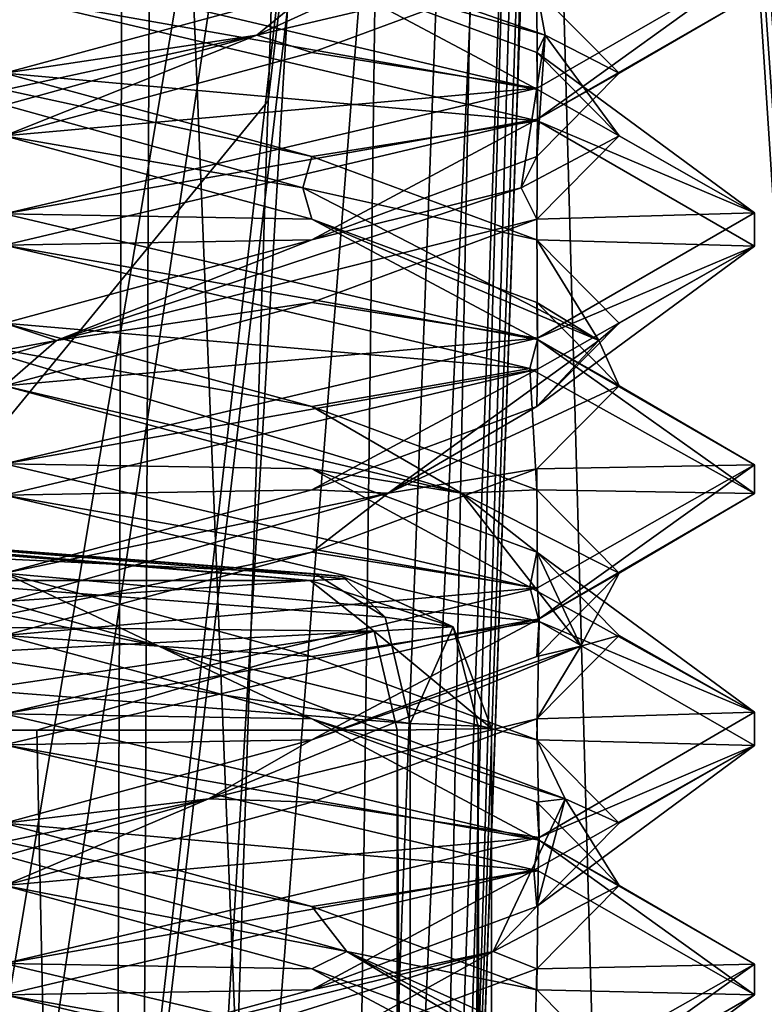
# Model space of a CAD drawing. Header units: millimetres. Extents: x -18.9 to 18.9, y -8.8 to 59.9.
# Tile 328 of 463: x 10 to 11.5, y 28.4 to 30.4. Entities that reach past the tile are written whole.
import ezdxf

# ---------------------------------------------------------------- set-up
doc = ezdxf.new("R2010")
doc.units = ezdxf.units.MM
doc.header["$LTSCALE"] = 65.185185
for name, color, linetype in [('1287', 7, 'CONTINUOUS'), ('1288', 7, 'CONTINUOUS'), ('1295', 7, 'CONTINUOUS'), ('1312', 7, 'CONTINUOUS'), ('1327', 7, 'CONTINUOUS'), ('1450', 7, 'CONTINUOUS'), ('1451', 7, 'CONTINUOUS'), ('1452', 7, 'CONTINUOUS'), ('1457', 7, 'CONTINUOUS'), ('1458', 7, 'CONTINUOUS'), ('1473', 7, 'CONTINUOUS'), ('1583', 7, 'CONTINUOUS'), ('1588', 7, 'CONTINUOUS'), ('19', 7, 'CONTINUOUS'), ('3336', 7, 'CONTINUOUS'), ('3337', 7, 'CONTINUOUS'), ('3338', 7, 'CONTINUOUS'), ('3339', 7, 'CONTINUOUS'), ('3340', 7, 'CONTINUOUS'), ('3341', 7, 'CONTINUOUS'), ('3342', 7, 'CONTINUOUS'), ('3343', 7, 'CONTINUOUS'), ('3344', 7, 'CONTINUOUS'), ('3357', 7, 'CONTINUOUS'), ('3358', 7, 'CONTINUOUS'), ('3359', 7, 'CONTINUOUS'), ('3449', 7, 'CONTINUOUS'), ('93', 7, 'CONTINUOUS')]:
    doc.layers.add(name, color=color, linetype=linetype)

msp = doc.modelspace()

# ---------------------------------------------------------------- linework, layer by layer
at = {"layer": '1287', "color": 7, "linetype": 'Continuous'}
for points in [[(10.0975, -3.5, 5.5098), (8.7092, 32.4, 5.7947), (8.432, -3.5, 5.9497), (10.0975, -3.5, 5.5098)], [(10.2565, 32.4, 5.5219), (8.7092, 32.4, 5.7947), (10.0975, -3.5, 5.5098), (10.2565, 32.4, 5.5219)], [(11.7132, -3.5, 6.1104), (10.2565, 32.4, 5.5219), (10.0975, -3.5, 5.5098), (11.7132, -3.5, 6.1104)], [(11.7132, -3.5, 6.1104), (11.7132, 32.4, 6.1104), (10.2565, 32.4, 5.5219), (11.7132, -3.5, 6.1104)]]:
    msp.add_3dface(points, dxfattribs=at)
at = {"layer": '1288', "color": 7, "linetype": 'Continuous'}
for points in [[(8.0516, -3.5, 10.4742), (8.0516, 29.1905, 10.4742), (10.7699, -3.5, 12.9218), (8.0516, -3.5, 10.4742)], [(8.0516, 29.1905, 10.4742), (9.2835, 29.0956, 11.5834), (10.7699, -3.5, 12.9218), (8.0516, 29.1905, 10.4742)], [(10.7699, 28.9806, 12.9218), (10.7699, -3.5, 12.9218), (9.2835, 29.0956, 11.5834), (10.7699, 28.9806, 12.9218)]]:
    msp.add_3dface(points, dxfattribs=at)
at = {"layer": '1295', "color": 7, "linetype": 'Continuous'}
for points in [[(9.3355, 27.7834, 14.6836), (10.7441, -3.5, 13.6867), (9.3538, 28.967, 14.672), (9.3355, 27.7834, 14.6836)], [(9.3538, 28.967, 14.672), (10.7441, -3.5, 13.6867), (10.0229, 28.967, 14.2233), (9.3538, 28.967, 14.672)], [(10.0229, 28.967, 14.2233), (10.7441, -3.5, 13.6867), (10.7441, 28.967, 13.6867), (10.0229, 28.967, 14.2233)]]:
    msp.add_3dface(points, dxfattribs=at)
at = {"layer": '1312', "color": 7, "linetype": 'Continuous'}
for points in [[(10.7699, -3.5, 12.9218), (10.7699, 28.9806, 12.9218), (10.9059, 28.9749, 13.1244), (10.7699, -3.5, 12.9218)], [(10.9349, -3.5, 13.3102), (10.7699, -3.5, 12.9218), (10.9059, 28.9749, 13.1244), (10.9349, -3.5, 13.3102)], [(10.9326, 28.9705, 13.346), (10.9349, -3.5, 13.3102), (10.9059, 28.9749, 13.1244), (10.9326, 28.9705, 13.346)], [(10.7441, 28.967, 13.6867), (10.9349, -3.5, 13.3102), (10.9326, 28.9705, 13.346), (10.7441, 28.967, 13.6867)], [(10.7441, 28.967, 13.6867), (10.7441, -3.5, 13.6867), (10.9349, -3.5, 13.3102), (10.7441, 28.967, 13.6867)]]:
    msp.add_3dface(points, dxfattribs=at)
at = {"layer": '1327', "color": 7, "linetype": 'Continuous'}
for points in [[(7.8612, 29.49, 10.7112), (7.5481, 29.516, 10.3863), (10.5696, 29.2665, 13.4644), (7.8612, 29.49, 10.7112)], [(10.5696, 29.2665, 13.4644), (7.5481, 29.516, 10.3863), (9.8487, 29.2665, 14.0004), (10.5696, 29.2665, 13.4644)], [(9.0934, 29.3951, 11.8202), (7.8612, 29.49, 10.7112), (10.5696, 29.2665, 13.4644), (9.0934, 29.3951, 11.8202)], [(10.5801, 29.2801, 13.1584), (9.0934, 29.3951, 11.8202), (10.6343, 29.2744, 13.2394), (10.5801, 29.2801, 13.1584)], [(10.6343, 29.2744, 13.2394), (9.0934, 29.3951, 11.8202), (10.6451, 29.27, 13.3281), (10.6343, 29.2744, 13.2394)], [(10.6451, 29.27, 13.3281), (9.0934, 29.3951, 11.8202), (10.5696, 29.2665, 13.4644), (10.6451, 29.27, 13.3281)]]:
    msp.add_3dface(points, dxfattribs=at)
at = {"layer": '1450', "color": 7, "linetype": 'Continuous'}
for points in [[(10.7699, 28.9806, 12.9218), (9.2835, 29.0956, 11.5834), (8.001, 29.4035, 10.5486), (10.7699, 28.9806, 12.9218)], [(10.7195, 29.1934, 12.996), (10.7699, 28.9806, 12.9218), (8.001, 29.4035, 10.5486), (10.7195, 29.1934, 12.996)], [(9.0934, 29.3951, 11.8202), (10.5801, 29.2801, 13.1584), (8.001, 29.4035, 10.5486), (9.0934, 29.3951, 11.8202)], [(10.5801, 29.2801, 13.1584), (10.7195, 29.1934, 12.996), (8.001, 29.4035, 10.5486), (10.5801, 29.2801, 13.1584)]]:
    msp.add_3dface(points, dxfattribs=at)
at = {"layer": '1451', "color": 7, "linetype": 'Continuous'}
for points in [[(10.5801, 29.2801, 13.1584), (10.6343, 29.2744, 13.2394), (10.7195, 29.1934, 12.996), (10.5801, 29.2801, 13.1584)], [(10.6343, 29.2744, 13.2394), (10.6451, 29.27, 13.3281), (10.8557, 29.1738, 13.3167), (10.6343, 29.2744, 13.2394)], [(10.6343, 29.2744, 13.2394), (10.8557, 29.1738, 13.3167), (10.7195, 29.1934, 12.996), (10.6343, 29.2744, 13.2394)], [(10.6451, 29.27, 13.3281), (10.5696, 29.2665, 13.4644), (10.8557, 29.1738, 13.3167), (10.6451, 29.27, 13.3281)], [(10.5696, 29.2665, 13.4644), (10.6978, 29.1654, 13.6277), (10.8557, 29.1738, 13.3167), (10.5696, 29.2665, 13.4644)], [(10.8557, 29.1738, 13.3167), (10.7699, 28.9806, 12.9218), (10.7195, 29.1934, 12.996), (10.8557, 29.1738, 13.3167)], [(10.6978, 29.1654, 13.6277), (10.9326, 28.9705, 13.346), (10.8557, 29.1738, 13.3167), (10.6978, 29.1654, 13.6277)], [(10.9059, 28.9749, 13.1244), (10.7699, 28.9806, 12.9218), (10.8557, 29.1738, 13.3167), (10.9059, 28.9749, 13.1244)], [(10.9326, 28.9705, 13.346), (10.9059, 28.9749, 13.1244), (10.8557, 29.1738, 13.3167), (10.9326, 28.9705, 13.346)], [(10.7441, 28.967, 13.6867), (10.9326, 28.9705, 13.346), (10.6978, 29.1654, 13.6277), (10.7441, 28.967, 13.6867)]]:
    msp.add_3dface(points, dxfattribs=at)
at = {"layer": '1452', "color": 7, "linetype": 'Continuous'}
for points in [[(10.5696, 29.2665, 13.4644), (9.8487, 29.2665, 14.0004), (9.3007, 29.1792, 14.6015), (10.5696, 29.2665, 13.4644)], [(10.6978, 29.1654, 13.6277), (10.5696, 29.2665, 13.4644), (9.3007, 29.1792, 14.6015), (10.6978, 29.1654, 13.6277)], [(9.3372, 29.0934, 14.6494), (10.6978, 29.1654, 13.6277), (9.3007, 29.1792, 14.6015), (9.3372, 29.0934, 14.6494)], [(9.3538, 28.967, 14.672), (10.6978, 29.1654, 13.6277), (9.3372, 29.0934, 14.6494), (9.3538, 28.967, 14.672)], [(9.3538, 28.967, 14.672), (10.0229, 28.967, 14.2233), (10.6978, 29.1654, 13.6277), (9.3538, 28.967, 14.672)], [(10.0229, 28.967, 14.2233), (10.7441, 28.967, 13.6867), (10.6978, 29.1654, 13.6277), (10.0229, 28.967, 14.2233)]]:
    msp.add_3dface(points, dxfattribs=at)
at = {"layer": '1457', "color": 7, "linetype": 'Continuous'}
for points in [[(11.1255, 34.2886, -5.425), (11.1093, 34.229, -5.6856), (10.7802, 24.4, -5.425), (11.1255, 34.2886, -5.425)], [(11.1093, 34.229, -5.6856), (11.0598, 34.207, -5.9733), (10.7802, 24.4, -5.425), (11.1093, 34.229, -5.6856)], [(10.2068, 34.207, -7.322), (9.4979, 34.207, -7.7125), (9.496, 24.4, -7.3466), (10.2068, 34.207, -7.322)], [(10.1709, 24.4, -6.8959), (10.2068, 34.207, -7.322), (9.496, 24.4, -7.3466), (10.1709, 24.4, -6.8959)], [(10.7475, 34.207, -6.7199), (10.2068, 34.207, -7.322), (10.1709, 24.4, -6.8959), (10.7475, 34.207, -6.7199)], [(10.6216, 24.4, -6.221), (10.7475, 34.207, -6.7199), (10.1709, 24.4, -6.8959), (10.6216, 24.4, -6.221)], [(11.0598, 34.207, -5.9733), (10.7475, 34.207, -6.7199), (10.6216, 24.4, -6.221), (11.0598, 34.207, -5.9733)], [(10.7802, 24.4, -5.425), (11.0598, 34.207, -5.9733), (10.6216, 24.4, -6.221), (10.7802, 24.4, -5.425)]]:
    msp.add_3dface(points, dxfattribs=at)
at = {"layer": '1458', "color": 7, "linetype": 'Continuous'}
for points in [[(11.1255, 34.2886, -5.425), (10.7802, 24.4, -5.425), (11.1241, 34.2486, -0.7572), (11.1255, 34.2886, -5.425)], [(11.1241, 34.2486, -0.7572), (10.7802, 24.4, -5.425), (11.1226, 34.207, -0.3315), (11.1241, 34.2486, -0.7572)], [(11.1226, 34.207, -0.3315), (10.7802, 24.4, -5.425), (11.1226, 34.207, 2.7187), (11.1226, 34.207, -0.3315)], [(11.1226, 34.207, 2.7187), (10.7802, 24.4, -5.425), (10.9836, 30.2258, 2.6485), (11.1226, 34.207, 2.7187)], [(10.9836, 30.2258, 2.6485), (10.7802, 24.4, -5.425), (10.8484, 26.3538, -0.5912), (10.9836, 30.2258, 2.6485)], [(10.8523, 26.466, -0.2977), (10.9836, 30.2258, 2.6485), (10.8484, 26.3538, -0.5912), (10.8523, 26.466, -0.2977)], [(10.8526, 26.475, -0.2706), (10.9836, 30.2258, 2.6485), (10.8523, 26.466, -0.2977), (10.8526, 26.475, -0.2706)], [(10.8567, 26.593, 0.3638), (10.9836, 30.2258, 2.6485), (10.8526, 26.475, -0.2706), (10.8567, 26.593, 0.3638)], [(10.8567, 26.593, 2.5869), (10.9836, 30.2258, 2.6485), (10.8567, 26.593, 0.3638), (10.8567, 26.593, 2.5869)]]:
    msp.add_3dface(points, dxfattribs=at)
at = {"layer": '1473', "color": 7, "linetype": 'Continuous'}
for points in [[(9.5969, 34.207, -9.4025), (10.9356, 34.207, -8.8349), (9.6585, 26.593, -9.6612), (9.5969, 34.207, -9.4025)], [(9.6585, 26.593, -9.6612), (10.9356, 34.207, -8.8349), (9.7953, 26.593, -9.6279), (9.6585, 26.593, -9.6612)], [(9.7953, 26.593, -9.6279), (10.9356, 34.207, -8.8349), (9.8146, 24.4, -9.702), (9.7953, 26.593, -9.6279)], [(10.9356, 34.207, -8.8349), (10.9724, 34.207, -8.8105), (9.8146, 24.4, -9.702), (10.9356, 34.207, -8.8349)], [(9.8146, 24.4, -9.702), (10.9724, 34.207, -8.8105), (11.2432, 24.4, -9.0398), (9.8146, 24.4, -9.702)], [(10.9724, 34.207, -8.8105), (12.0413, 34.207, -7.7618), (11.2432, 24.4, -9.0398), (10.9724, 34.207, -8.8105)], [(12.0413, 34.207, -7.7618), (12.1539, 31.0109, -7.7953), (11.2432, 24.4, -9.0398), (12.0413, 34.207, -7.7618)], [(12.1539, 31.0109, -7.7953), (12.2965, 26.2162, -7.8833), (11.2432, 24.4, -9.0398), (12.1539, 31.0109, -7.7953)]]:
    msp.add_3dface(points, dxfattribs=at)
at = {"layer": '1583', "color": 7, "linetype": 'Continuous'}
for points in [[(7.4082, 34.2035, 4.0342), (10.6149, 34.2035, 3.2184), (7.5137, 26.5965, 3.8256), (7.4082, 34.2035, 4.0342)], [(10.6149, 34.2035, 3.2184), (10.4861, 30.2263, 3.1483), (7.5137, 26.5965, 3.8256), (10.6149, 34.2035, 3.2184)], [(10.4861, 30.2263, 3.1483), (10.3685, 26.5965, 3.0866), (7.5137, 26.5965, 3.8256), (10.4861, 30.2263, 3.1483)]]:
    msp.add_3dface(points, dxfattribs=at)
at = {"layer": '1588', "color": 7, "linetype": 'Continuous'}
for points in [[(10.3685, 26.5965, 3.0866), (10.4861, 30.2263, 3.1483), (10.9629, 34.2074, 3.085), (10.3685, 26.5965, 3.0866)], [(10.6782, 26.593, 2.9697), (10.3685, 26.5965, 3.0866), (10.9629, 34.2074, 3.085), (10.6782, 26.593, 2.9697)], [(10.4861, 30.2263, 3.1483), (10.6149, 34.2035, 3.2184), (10.9629, 34.2074, 3.085), (10.4861, 30.2263, 3.1483)], [(10.8154, 26.5923, 2.7858), (10.6782, 26.593, 2.9697), (10.9629, 34.2074, 3.085), (10.8154, 26.5923, 2.7858)], [(10.8567, 26.593, 2.5869), (10.8154, 26.5923, 2.7858), (11.0776, 34.2078, 2.926), (10.8567, 26.593, 2.5869)], [(11.0776, 34.2078, 2.926), (10.8154, 26.5923, 2.7858), (10.9629, 34.2074, 3.085), (11.0776, 34.2078, 2.926)], [(10.9836, 30.2258, 2.6485), (10.8567, 26.593, 2.5869), (11.0776, 34.2078, 2.926), (10.9836, 30.2258, 2.6485)], [(11.1226, 34.207, 2.7187), (10.9836, 30.2258, 2.6485), (11.0776, 34.2078, 2.926), (11.1226, 34.207, 2.7187)]]:
    msp.add_3dface(points, dxfattribs=at)
at = {"layer": '19', "color": 7, "linetype": 'Continuous'}
for points in [[(11.443, 50.0212, -8.2459), (13.4664, 26.593, -6.4296), (11.5189, 50.0468, -8.1379), (11.443, 50.0212, -8.2459)], [(11.3763, 49.8541, -8.3475), (13.4664, 26.593, -6.4296), (11.443, 50.0212, -8.2459), (11.3763, 49.8541, -8.3475)], [(11.3763, 49.8541, -8.3475), (11.5265, 41.3085, -8.6459), (13.4664, 26.593, -6.4296), (11.3763, 49.8541, -8.3475)], [(11.3753, 32.407, -9.3418), (11.5719, 29.3611, -9.2683), (11.5002, 32.407, -9.1876), (11.3753, 32.407, -9.3418)]]:
    msp.add_3dface(points, dxfattribs=at)
at = {"layer": '3336', "color": 7, "linetype": 'Continuous'}
for points in [[(10.5733, 29.9896, 7.2916), (9.9586, 30, 6.8562), (9.9586, 30.1562, 7.1269), (10.5733, 29.9896, 7.2916)], [(9.9586, 30, 6.8562), (10.5733, 29.9896, 7.2916), (11.0244, 29.7484, 7.3008), (9.9586, 30, 6.8562)], [(10.5733, 29.9896, 7.2916), (11.0232, 29.8229, 7.7416), (11.0244, 29.7484, 7.3008), (10.5733, 29.9896, 7.2916)], [(11.0232, 29.8229, 7.7416), (11.1879, 29.6562, 8.3562), (11.0244, 29.7484, 7.3008), (11.0232, 29.8229, 7.7416)], [(11.0244, 29.7484, 7.3008), (11.1879, 29.6562, 8.3562), (11.4585, 29.4977, 8.3668), (11.0244, 29.7484, 7.3008)], [(11.1879, 29.6562, 8.3562), (11.0232, 29.4896, 8.9709), (11.4585, 29.4977, 8.3668), (11.1879, 29.6562, 8.3562)], [(11.0232, 29.4896, 8.9709), (10.5733, 29.3229, 9.4209), (11.0242, 29.2515, 9.4119), (11.0232, 29.4896, 8.9709)], [(11.4585, 29.4977, 8.3668), (11.0232, 29.4896, 8.9709), (11.0242, 29.2515, 9.4119), (11.4585, 29.4977, 8.3668)], [(10.5733, 29.3229, 9.4209), (9.9586, 29.1562, 9.5856), (11.0242, 29.2515, 9.4119), (10.5733, 29.3229, 9.4209)], [(9.9586, 29.1562, 9.5856), (9.9586, 29, 9.8562), (11.0242, 29.2515, 9.4119), (9.9586, 29.1562, 9.5856)]]:
    msp.add_3dface(points, dxfattribs=at)
at = {"layer": '3337', "color": 7, "linetype": 'Continuous'}
for points in [[(10.5552, 30.0521, 7.3228), (9.9586, 30.1562, 7.1269), (9.4543, 30.3576, 7.2748), (10.5552, 30.0521, 7.3228)], [(10.5552, 30.0521, 7.3228), (9.4543, 30.3576, 7.2748), (10.5733, 30.1146, 7.2916), (10.5552, 30.0521, 7.3228)], [(10.5733, 30.1146, 7.2916), (9.4543, 30.3576, 7.2748), (9.9586, 30.2812, 7.1269), (10.5733, 30.1146, 7.2916)], [(10.5733, 29.9896, 7.2916), (9.9586, 30.1562, 7.1269), (10.5552, 30.0521, 7.3228), (10.5733, 29.9896, 7.2916)], [(11.0232, 29.9479, 7.7416), (10.5552, 30.0521, 7.3228), (10.5733, 30.1146, 7.2916), (11.0232, 29.9479, 7.7416)], [(11.1473, 29.7465, 8.2522), (10.5733, 29.9896, 7.2916), (10.5552, 30.0521, 7.3228), (11.1473, 29.7465, 8.2522)], [(11.1473, 29.7465, 8.2522), (10.5552, 30.0521, 7.3228), (11.0232, 29.9479, 7.7416), (11.1473, 29.7465, 8.2522)], [(11.0232, 29.8229, 7.7416), (10.5733, 29.9896, 7.2916), (11.1473, 29.7465, 8.2522), (11.0232, 29.8229, 7.7416)], [(11.1879, 29.7812, 8.3562), (11.1473, 29.7465, 8.2522), (11.0232, 29.9479, 7.7416), (11.1879, 29.7812, 8.3562)], [(11.1879, 29.6562, 8.3562), (11.0232, 29.8229, 7.7416), (11.1473, 29.7465, 8.2522), (11.1879, 29.6562, 8.3562)], [(11.0232, 29.6146, 8.9709), (11.1473, 29.7465, 8.2522), (11.1879, 29.7812, 8.3562), (11.0232, 29.6146, 8.9709)], [(10.7256, 29.441, 9.2703), (11.1879, 29.6562, 8.3562), (11.1473, 29.7465, 8.2522), (10.7256, 29.441, 9.2703)], [(10.7256, 29.441, 9.2703), (11.1473, 29.7465, 8.2522), (11.0232, 29.6146, 8.9709), (10.7256, 29.441, 9.2703)], [(11.0232, 29.4896, 8.9709), (11.1879, 29.6562, 8.3562), (10.7256, 29.441, 9.2703), (11.0232, 29.4896, 8.9709)], [(10.5733, 29.4479, 9.4209), (10.7256, 29.441, 9.2703), (11.0232, 29.6146, 8.9709), (10.5733, 29.4479, 9.4209)], [(10.5733, 29.3229, 9.4209), (11.0232, 29.4896, 8.9709), (10.7256, 29.441, 9.2703), (10.5733, 29.3229, 9.4209)], [(9.9586, 29.2812, 9.5856), (10.7256, 29.441, 9.2703), (10.5733, 29.4479, 9.4209), (9.9586, 29.2812, 9.5856)], [(9.6497, 29.1354, 9.5089), (10.5733, 29.3229, 9.4209), (10.7256, 29.441, 9.2703), (9.6497, 29.1354, 9.5089)], [(9.6497, 29.1354, 9.5089), (10.7256, 29.441, 9.2703), (9.9586, 29.2812, 9.5856), (9.6497, 29.1354, 9.5089)], [(9.9586, 29.1562, 9.5856), (10.5733, 29.3229, 9.4209), (9.6497, 29.1354, 9.5089), (9.9586, 29.1562, 9.5856)]]:
    msp.add_3dface(points, dxfattribs=at)
at = {"layer": '3338', "color": 7, "linetype": 'Continuous'}
for points in [[(9.9586, 30.2812, 7.1269), (9.9586, 30.4375, 6.8562), (11.0244, 30.1859, 7.3008), (9.9586, 30.2812, 7.1269)], [(10.5733, 30.1146, 7.2916), (9.9586, 30.2812, 7.1269), (11.0244, 30.1859, 7.3008), (10.5733, 30.1146, 7.2916)], [(11.0232, 29.9479, 7.7416), (10.5733, 30.1146, 7.2916), (11.0244, 30.1859, 7.3008), (11.0232, 29.9479, 7.7416)], [(11.4585, 29.9352, 8.3668), (11.0232, 29.9479, 7.7416), (11.0244, 30.1859, 7.3008), (11.4585, 29.9352, 8.3668)], [(11.1879, 29.7812, 8.3562), (11.0232, 29.9479, 7.7416), (11.4585, 29.9352, 8.3668), (11.1879, 29.7812, 8.3562)], [(11.0232, 29.6146, 8.9709), (11.1879, 29.7812, 8.3562), (11.4585, 29.9352, 8.3668), (11.0232, 29.6146, 8.9709)], [(11.0242, 29.689, 9.4119), (11.0232, 29.6146, 8.9709), (11.4585, 29.9352, 8.3668), (11.0242, 29.689, 9.4119)], [(9.9586, 29.4375, 9.8562), (10.5733, 29.4479, 9.4209), (11.0242, 29.689, 9.4119), (9.9586, 29.4375, 9.8562)], [(10.5733, 29.4479, 9.4209), (11.0232, 29.6146, 8.9709), (11.0242, 29.689, 9.4119), (10.5733, 29.4479, 9.4209)], [(9.9586, 29.4375, 9.8562), (9.9586, 29.2812, 9.5856), (10.5733, 29.4479, 9.4209), (9.9586, 29.4375, 9.8562)], [(9.9586, 28.2812, 7.1269), (9.9586, 28.4375, 6.8562), (11.0175, 28.188, 7.2938), (9.9586, 28.2812, 7.1269)]]:
    msp.add_3dface(points, dxfattribs=at)
at = {"layer": '3339', "color": 7, "linetype": 'Continuous'}
for points in [[(9.9586, 30.5, 6.8562), (10.5733, 30.4896, 7.2916), (11.0243, 30.2485, 7.3006), (9.9586, 30.5, 6.8562)], [(10.5733, 30.4896, 7.2916), (11.0232, 30.3229, 7.7416), (11.0243, 30.2485, 7.3006), (10.5733, 30.4896, 7.2916)], [(11.0232, 30.3229, 7.7416), (11.1879, 30.1562, 8.3562), (11.4585, 30.0022, 8.3459), (11.0232, 30.3229, 7.7416)], [(11.0243, 30.2485, 7.3006), (11.0232, 30.3229, 7.7416), (11.4585, 30.0022, 8.3459), (11.0243, 30.2485, 7.3006)], [(11.1879, 30.1562, 8.3562), (11.0232, 29.9896, 8.9709), (11.4585, 30.0022, 8.3459), (11.1879, 30.1562, 8.3562)], [(11.4585, 30.0022, 8.3459), (11.0232, 29.9896, 8.9709), (11.0245, 29.7516, 9.4116), (11.4585, 30.0022, 8.3459)], [(11.0232, 29.9896, 8.9709), (10.5733, 29.8229, 9.4209), (11.0245, 29.7516, 9.4116), (11.0232, 29.9896, 8.9709)], [(10.5733, 29.8229, 9.4209), (9.9586, 29.6562, 9.5856), (11.0245, 29.7516, 9.4116), (10.5733, 29.8229, 9.4209)], [(9.9586, 29.6562, 9.5856), (9.9586, 29.5, 9.8562), (11.0245, 29.7516, 9.4116), (9.9586, 29.6562, 9.5856)], [(10.5733, 28.4896, 7.2916), (9.9586, 28.5, 6.8562), (9.9586, 28.6562, 7.1269), (10.5733, 28.4896, 7.2916)], [(9.9586, 28.5, 6.8562), (10.5733, 28.4896, 7.2916), (11.0255, 28.2481, 7.3019), (9.9586, 28.5, 6.8562)], [(10.5733, 28.4896, 7.2916), (11.0232, 28.3229, 7.7416), (11.0255, 28.2481, 7.3019), (10.5733, 28.4896, 7.2916)]]:
    msp.add_3dface(points, dxfattribs=at)
at = {"layer": '3340', "color": 7, "linetype": 'Continuous'}
for points in [[(11.0401, 30.3576, 7.8519), (10.5733, 30.4896, 7.2916), (10.1658, 30.6632, 7.1811), (11.0401, 30.3576, 7.8519)], [(11.0401, 30.3576, 7.8519), (10.1658, 30.6632, 7.1811), (11.0232, 30.4479, 7.7416), (11.0401, 30.3576, 7.8519)], [(11.0232, 30.3229, 7.7416), (10.5733, 30.4896, 7.2916), (11.0401, 30.3576, 7.8519), (11.0232, 30.3229, 7.7416)], [(11.1879, 30.2812, 8.3562), (11.0401, 30.3576, 7.8519), (11.0232, 30.4479, 7.7416), (11.1879, 30.2812, 8.3562)], [(10.992, 30.0521, 8.9529), (11.1879, 30.1562, 8.3562), (11.0401, 30.3576, 7.8519), (10.992, 30.0521, 8.9529)], [(10.992, 30.0521, 8.9529), (11.0401, 30.3576, 7.8519), (11.0232, 30.1146, 8.9709), (10.992, 30.0521, 8.9529)], [(11.1879, 30.1562, 8.3562), (11.0232, 30.3229, 7.7416), (11.0401, 30.3576, 7.8519), (11.1879, 30.1562, 8.3562)], [(11.0232, 30.1146, 8.9709), (11.0401, 30.3576, 7.8519), (11.1879, 30.2812, 8.3562), (11.0232, 30.1146, 8.9709)], [(11.0232, 29.9896, 8.9709), (11.1879, 30.1562, 8.3562), (10.992, 30.0521, 8.9529), (11.0232, 29.9896, 8.9709)], [(10.5733, 29.9479, 9.4209), (10.992, 30.0521, 8.9529), (11.0232, 30.1146, 8.9709), (10.5733, 29.9479, 9.4209)], [(10.0626, 29.7465, 9.545), (11.0232, 29.9896, 8.9709), (10.992, 30.0521, 8.9529), (10.0626, 29.7465, 9.545)], [(10.0626, 29.7465, 9.545), (10.992, 30.0521, 8.9529), (10.5733, 29.9479, 9.4209), (10.0626, 29.7465, 9.545)], [(10.5733, 29.8229, 9.4209), (11.0232, 29.9896, 8.9709), (10.0626, 29.7465, 9.545), (10.5733, 29.8229, 9.4209)], [(9.9586, 29.7812, 9.5856), (10.0626, 29.7465, 9.545), (10.5733, 29.9479, 9.4209), (9.9586, 29.7812, 9.5856)], [(9.9586, 29.6562, 9.5856), (10.5733, 29.8229, 9.4209), (10.0626, 29.7465, 9.545), (9.9586, 29.6562, 9.5856)], [(9.3439, 29.6146, 9.4209), (10.0626, 29.7465, 9.545), (9.9586, 29.7812, 9.5856), (9.3439, 29.6146, 9.4209)], [(9.0445, 29.441, 9.1233), (9.9586, 29.6562, 9.5856), (10.0626, 29.7465, 9.545), (9.0445, 29.441, 9.1233)], [(9.0445, 29.441, 9.1233), (10.0626, 29.7465, 9.545), (9.3439, 29.6146, 9.4209), (9.0445, 29.441, 9.1233)], [(10.643, 28.5243, 7.3788), (9.9586, 28.6562, 7.1269), (9.5505, 28.8299, 7.2349), (10.643, 28.5243, 7.3788)], [(10.643, 28.5243, 7.3788), (9.5505, 28.8299, 7.2349), (10.5733, 28.6146, 7.2916), (10.643, 28.5243, 7.3788)], [(10.5733, 28.6146, 7.2916), (9.5505, 28.8299, 7.2349), (9.9586, 28.7812, 7.1269), (10.5733, 28.6146, 7.2916)], [(10.5733, 28.4896, 7.2916), (9.9586, 28.6562, 7.1269), (10.643, 28.5243, 7.3788), (10.5733, 28.4896, 7.2916)], [(11.0232, 28.4479, 7.7416), (10.643, 28.5243, 7.3788), (10.5733, 28.6146, 7.2916), (11.0232, 28.4479, 7.7416)], [(11.0232, 28.3229, 7.7416), (10.5733, 28.4896, 7.2916), (10.643, 28.5243, 7.3788), (11.0232, 28.3229, 7.7416)], [(11.1519, 28.2188, 8.3562), (11.0232, 28.3229, 7.7416), (10.643, 28.5243, 7.3788), (11.1519, 28.2188, 8.3562)], [(11.1519, 28.2188, 8.3562), (10.643, 28.5243, 7.3788), (11.1879, 28.2812, 8.3562), (11.1519, 28.2188, 8.3562)], [(11.1879, 28.2812, 8.3562), (10.643, 28.5243, 7.3788), (11.0232, 28.4479, 7.7416), (11.1879, 28.2812, 8.3562)]]:
    msp.add_3dface(points, dxfattribs=at)
at = {"layer": '3341', "color": 7, "linetype": 'Continuous'}
for points in [[(11.1879, 30.2812, 8.3562), (11.0232, 30.4479, 7.7416), (11.4585, 30.4397, 8.3459), (11.1879, 30.2812, 8.3562)], [(11.0245, 30.1891, 9.4116), (11.1879, 30.2812, 8.3562), (11.4585, 30.4397, 8.3459), (11.0245, 30.1891, 9.4116)], [(11.0232, 30.1146, 8.9709), (11.1879, 30.2812, 8.3562), (11.0245, 30.1891, 9.4116), (11.0232, 30.1146, 8.9709)], [(9.9586, 29.9375, 9.8562), (10.5733, 29.9479, 9.4209), (11.0245, 30.1891, 9.4116), (9.9586, 29.9375, 9.8562)], [(10.5733, 29.9479, 9.4209), (11.0232, 30.1146, 8.9709), (11.0245, 30.1891, 9.4116), (10.5733, 29.9479, 9.4209)], [(9.9586, 29.9375, 9.8562), (9.9586, 29.7812, 9.5856), (10.5733, 29.9479, 9.4209), (9.9586, 29.9375, 9.8562)], [(9.9586, 28.7812, 7.1269), (9.9586, 28.9375, 6.8562), (11.0255, 28.6856, 7.3019), (9.9586, 28.7812, 7.1269)], [(10.5733, 28.6146, 7.2916), (9.9586, 28.7812, 7.1269), (11.0255, 28.6856, 7.3019), (10.5733, 28.6146, 7.2916)], [(11.0232, 28.4479, 7.7416), (10.5733, 28.6146, 7.2916), (11.0255, 28.6856, 7.3019), (11.0232, 28.4479, 7.7416)], [(11.4586, 28.4373, 8.3571), (11.0232, 28.4479, 7.7416), (11.0255, 28.6856, 7.3019), (11.4586, 28.4373, 8.3571)], [(11.1879, 28.2812, 8.3562), (11.0232, 28.4479, 7.7416), (11.4586, 28.4373, 8.3571), (11.1879, 28.2812, 8.3562)], [(11.0232, 28.1146, 8.9709), (11.1879, 28.2812, 8.3562), (11.4586, 28.4373, 8.3571), (11.0232, 28.1146, 8.9709)], [(11.0256, 28.1894, 9.4105), (11.0232, 28.1146, 8.9709), (11.4586, 28.4373, 8.3571), (11.0256, 28.1894, 9.4105)]]:
    msp.add_3dface(points, dxfattribs=at)
at = {"layer": '3342', "color": 7, "linetype": 'Continuous'}
for points in [[(11.4585, 30.5021, 8.3464), (11.0232, 30.4896, 8.9709), (11.0235, 30.2513, 9.4126), (11.4585, 30.5021, 8.3464)], [(11.0232, 30.4896, 8.9709), (10.5733, 30.3229, 9.4209), (11.0235, 30.2513, 9.4126), (11.0232, 30.4896, 8.9709)], [(10.5733, 30.3229, 9.4209), (9.9586, 30.1562, 9.5856), (11.0235, 30.2513, 9.4126), (10.5733, 30.3229, 9.4209)], [(9.9586, 30.1562, 9.5856), (9.9586, 30, 9.8562), (11.0235, 30.2513, 9.4126), (9.9586, 30.1562, 9.5856)], [(10.5733, 28.9896, 7.2916), (9.9586, 29, 6.8562), (9.9586, 29.1562, 7.1269), (10.5733, 28.9896, 7.2916)], [(9.9586, 29, 6.8562), (10.5733, 28.9896, 7.2916), (11.0281, 28.7473, 7.3045), (9.9586, 29, 6.8562)], [(10.5733, 28.9896, 7.2916), (11.0232, 28.8229, 7.7416), (11.0281, 28.7473, 7.3045), (10.5733, 28.9896, 7.2916)], [(11.0232, 28.8229, 7.7416), (11.1879, 28.6562, 8.3562), (11.0281, 28.7473, 7.3045), (11.0232, 28.8229, 7.7416)], [(11.0281, 28.7473, 7.3045), (11.1879, 28.6562, 8.3562), (11.4586, 28.4991, 8.3603), (11.0281, 28.7473, 7.3045)], [(11.1879, 28.6562, 8.3562), (11.0232, 28.4896, 8.9709), (11.4586, 28.4991, 8.3603), (11.1879, 28.6562, 8.3562)], [(11.0232, 28.4896, 8.9709), (10.5733, 28.3229, 9.4209), (11.0169, 28.2493, 9.4192), (11.0232, 28.4896, 8.9709)], [(11.4586, 28.4991, 8.3603), (11.0232, 28.4896, 8.9709), (11.0169, 28.2493, 9.4192), (11.4586, 28.4991, 8.3603)]]:
    msp.add_3dface(points, dxfattribs=at)
at = {"layer": '3343', "color": 7, "linetype": 'Continuous'}
for points in [[(10.4629, 30.3576, 9.4377), (11.0232, 30.4896, 8.9709), (11.1337, 30.6632, 8.5635), (10.4629, 30.3576, 9.4377)], [(10.4629, 30.3576, 9.4377), (11.1337, 30.6632, 8.5635), (10.5733, 30.4479, 9.4209), (10.4629, 30.3576, 9.4377)], [(10.5733, 30.3229, 9.4209), (11.0232, 30.4896, 8.9709), (10.4629, 30.3576, 9.4377), (10.5733, 30.3229, 9.4209)], [(9.9586, 30.2812, 9.5856), (10.4629, 30.3576, 9.4377), (10.5733, 30.4479, 9.4209), (9.9586, 30.2812, 9.5856)], [(9.3619, 30.0521, 9.3897), (10.4629, 30.3576, 9.4377), (9.3439, 30.1146, 9.4209), (9.3619, 30.0521, 9.3897)], [(9.3439, 30.1146, 9.4209), (10.4629, 30.3576, 9.4377), (9.9586, 30.2812, 9.5856), (9.3439, 30.1146, 9.4209)], [(9.3619, 30.0521, 9.3897), (9.9586, 30.1562, 9.5856), (10.4629, 30.3576, 9.4377), (9.3619, 30.0521, 9.3897)], [(9.9586, 30.1562, 9.5856), (10.5733, 30.3229, 9.4209), (10.4629, 30.3576, 9.4377), (9.9586, 30.1562, 9.5856)], [(10.2674, 29.1354, 7.2036), (9.3439, 29.3229, 7.2916), (9.1916, 29.441, 7.4421), (10.2674, 29.1354, 7.2036)], [(10.2674, 29.1354, 7.2036), (9.1916, 29.441, 7.4421), (9.9586, 29.2812, 7.1269), (10.2674, 29.1354, 7.2036)], [(9.9586, 29.1562, 7.1269), (9.3439, 29.3229, 7.2916), (10.2674, 29.1354, 7.2036), (9.9586, 29.1562, 7.1269)], [(10.5733, 29.1146, 7.2916), (10.2674, 29.1354, 7.2036), (9.9586, 29.2812, 7.1269), (10.5733, 29.1146, 7.2916)], [(10.5733, 28.9896, 7.2916), (9.9586, 29.1562, 7.1269), (10.2674, 29.1354, 7.2036), (10.5733, 28.9896, 7.2916)], [(11.0799, 28.8299, 7.9481), (10.5733, 28.9896, 7.2916), (10.2674, 29.1354, 7.2036), (11.0799, 28.8299, 7.9481)], [(11.0799, 28.8299, 7.9481), (10.2674, 29.1354, 7.2036), (11.0232, 28.9479, 7.7416), (11.0799, 28.8299, 7.9481)], [(11.0232, 28.9479, 7.7416), (10.2674, 29.1354, 7.2036), (10.5733, 29.1146, 7.2916), (11.0232, 28.9479, 7.7416)], [(11.0232, 28.8229, 7.7416), (10.5733, 28.9896, 7.2916), (11.0799, 28.8299, 7.9481), (11.0232, 28.8229, 7.7416)], [(11.1879, 28.7812, 8.3562), (11.0799, 28.8299, 7.9481), (11.0232, 28.9479, 7.7416), (11.1879, 28.7812, 8.3562)], [(10.9361, 28.5243, 9.0407), (11.1879, 28.6562, 8.3562), (11.0799, 28.8299, 7.9481), (10.9361, 28.5243, 9.0407)], [(10.9361, 28.5243, 9.0407), (11.0799, 28.8299, 7.9481), (11.0232, 28.6146, 8.9709), (10.9361, 28.5243, 9.0407)], [(11.1879, 28.6562, 8.3562), (11.0232, 28.8229, 7.7416), (11.0799, 28.8299, 7.9481), (11.1879, 28.6562, 8.3562)], [(11.0232, 28.6146, 8.9709), (11.0799, 28.8299, 7.9481), (11.1879, 28.7812, 8.3562), (11.0232, 28.6146, 8.9709)], [(11.0232, 28.4896, 8.9709), (11.1879, 28.6562, 8.3562), (10.9361, 28.5243, 9.0407), (11.0232, 28.4896, 8.9709)], [(10.5733, 28.4479, 9.4209), (10.9361, 28.5243, 9.0407), (11.0232, 28.6146, 8.9709), (10.5733, 28.4479, 9.4209)], [(9.9586, 28.2188, 9.5495), (10.5733, 28.3229, 9.4209), (10.9361, 28.5243, 9.0407), (9.9586, 28.2188, 9.5495)], [(9.9586, 28.2188, 9.5495), (10.9361, 28.5243, 9.0407), (9.9586, 28.2812, 9.5856), (9.9586, 28.2188, 9.5495)], [(9.9586, 28.2812, 9.5856), (10.9361, 28.5243, 9.0407), (10.5733, 28.4479, 9.4209), (9.9586, 28.2812, 9.5856)], [(10.5733, 28.3229, 9.4209), (11.0232, 28.4896, 8.9709), (10.9361, 28.5243, 9.0407), (10.5733, 28.3229, 9.4209)]]:
    msp.add_3dface(points, dxfattribs=at)
at = {"layer": '3344', "color": 7, "linetype": 'Continuous'}
for points in [[(9.9586, 30.4375, 9.8562), (9.9586, 30.2812, 9.5856), (10.5733, 30.4479, 9.4209), (9.9586, 30.4375, 9.8562)], [(9.9586, 29.2812, 7.1269), (9.9586, 29.4375, 6.8562), (11.0281, 29.1848, 7.3045), (9.9586, 29.2812, 7.1269)], [(10.5733, 29.1146, 7.2916), (9.9586, 29.2812, 7.1269), (11.0281, 29.1848, 7.3045), (10.5733, 29.1146, 7.2916)], [(11.0232, 28.9479, 7.7416), (10.5733, 29.1146, 7.2916), (11.0281, 29.1848, 7.3045), (11.0232, 28.9479, 7.7416)], [(11.4586, 28.9366, 8.3603), (11.0232, 28.9479, 7.7416), (11.0281, 29.1848, 7.3045), (11.4586, 28.9366, 8.3603)], [(11.0169, 28.6868, 9.4192), (11.0232, 28.6146, 8.9709), (11.4586, 28.9366, 8.3603), (11.0169, 28.6868, 9.4192)], [(11.1879, 28.7812, 8.3562), (11.0232, 28.9479, 7.7416), (11.4586, 28.9366, 8.3603), (11.1879, 28.7812, 8.3562)], [(11.0232, 28.6146, 8.9709), (11.1879, 28.7812, 8.3562), (11.4586, 28.9366, 8.3603), (11.0232, 28.6146, 8.9709)], [(9.9586, 28.4375, 9.8562), (10.5733, 28.4479, 9.4209), (11.0169, 28.6868, 9.4192), (9.9586, 28.4375, 9.8562)], [(10.5733, 28.4479, 9.4209), (11.0232, 28.6146, 8.9709), (11.0169, 28.6868, 9.4192), (10.5733, 28.4479, 9.4209)], [(9.9586, 28.4375, 9.8562), (9.9586, 28.2812, 9.5856), (10.5733, 28.4479, 9.4209), (9.9586, 28.4375, 9.8562)]]:
    msp.add_3dface(points, dxfattribs=at)
at = {"layer": '3357', "color": 7, "linetype": 'Continuous'}
for points in [[(10.5733, 29.4896, 7.2916), (9.9586, 29.5, 6.8562), (9.9586, 29.6562, 7.1269), (10.5733, 29.4896, 7.2916)], [(9.9586, 29.5, 6.8562), (10.5733, 29.4896, 7.2916), (11.009, 29.253, 7.2855), (9.9586, 29.5, 6.8562)], [(10.5733, 29.4896, 7.2916), (11.0232, 29.3229, 7.7416), (11.009, 29.253, 7.2855), (10.5733, 29.4896, 7.2916)], [(11.009, 29.253, 7.2855), (11.0232, 29.3229, 7.7416), (11.4585, 29.0033, 8.3408), (11.009, 29.253, 7.2855)], [(11.0232, 29.3229, 7.7416), (11.1879, 29.1562, 8.3562), (11.4585, 29.0033, 8.3408), (11.0232, 29.3229, 7.7416)], [(11.1879, 29.1562, 8.3562), (11.0232, 28.9896, 8.9709), (11.4585, 29.0033, 8.3408), (11.1879, 29.1562, 8.3562)], [(11.4585, 29.0033, 8.3408), (11.0232, 28.9896, 8.9709), (11.0276, 28.7525, 9.4085), (11.4585, 29.0033, 8.3408)], [(11.0232, 28.9896, 8.9709), (10.5733, 28.8229, 9.4209), (11.0276, 28.7525, 9.4085), (11.0232, 28.9896, 8.9709)], [(10.5733, 28.8229, 9.4209), (9.9586, 28.6562, 9.5856), (11.0276, 28.7525, 9.4085), (10.5733, 28.8229, 9.4209)], [(9.9586, 28.6562, 9.5856), (9.9586, 28.5, 9.8562), (11.0276, 28.7525, 9.4085), (9.9586, 28.6562, 9.5856)]]:
    msp.add_3dface(points, dxfattribs=at)
at = {"layer": '3358', "color": 7, "linetype": 'Continuous'}
for points in [[(10.5733, 29.6146, 7.2916), (9.8546, 29.7465, 7.1675), (9.9586, 29.7812, 7.1269), (10.5733, 29.6146, 7.2916)], [(10.8727, 29.441, 7.5892), (9.9586, 29.6562, 7.1269), (9.8546, 29.7465, 7.1675), (10.8727, 29.441, 7.5892)], [(10.8727, 29.441, 7.5892), (9.8546, 29.7465, 7.1675), (10.5733, 29.6146, 7.2916), (10.8727, 29.441, 7.5892)], [(10.5733, 29.4896, 7.2916), (9.9586, 29.6562, 7.1269), (10.8727, 29.441, 7.5892), (10.5733, 29.4896, 7.2916)], [(11.0232, 29.4479, 7.7416), (10.8727, 29.441, 7.5892), (10.5733, 29.6146, 7.2916), (11.0232, 29.4479, 7.7416)], [(11.0232, 29.3229, 7.7416), (10.5733, 29.4896, 7.2916), (10.8727, 29.441, 7.5892), (11.0232, 29.3229, 7.7416)], [(11.1879, 29.2812, 8.3562), (10.8727, 29.441, 7.5892), (11.0232, 29.4479, 7.7416), (11.1879, 29.2812, 8.3562)], [(11.1112, 29.1354, 8.6651), (11.0232, 29.3229, 7.7416), (10.8727, 29.441, 7.5892), (11.1112, 29.1354, 8.6651)], [(11.1112, 29.1354, 8.6651), (10.8727, 29.441, 7.5892), (11.1879, 29.2812, 8.3562), (11.1112, 29.1354, 8.6651)], [(11.1879, 29.1562, 8.3562), (11.0232, 29.3229, 7.7416), (11.1112, 29.1354, 8.6651), (11.1879, 29.1562, 8.3562)], [(11.0232, 29.1146, 8.9709), (11.1112, 29.1354, 8.6651), (11.1879, 29.2812, 8.3562), (11.0232, 29.1146, 8.9709)], [(11.0232, 28.9896, 8.9709), (11.1879, 29.1562, 8.3562), (11.1112, 29.1354, 8.6651), (11.0232, 28.9896, 8.9709)], [(10.3667, 28.8299, 9.4776), (11.0232, 28.9896, 8.9709), (11.1112, 29.1354, 8.6651), (10.3667, 28.8299, 9.4776)], [(10.3667, 28.8299, 9.4776), (11.1112, 29.1354, 8.6651), (10.5733, 28.9479, 9.4209), (10.3667, 28.8299, 9.4776)], [(10.5733, 28.9479, 9.4209), (11.1112, 29.1354, 8.6651), (11.0232, 29.1146, 8.9709), (10.5733, 28.9479, 9.4209)], [(10.5733, 28.8229, 9.4209), (11.0232, 28.9896, 8.9709), (10.3667, 28.8299, 9.4776), (10.5733, 28.8229, 9.4209)], [(9.9586, 28.7812, 9.5856), (10.3667, 28.8299, 9.4776), (10.5733, 28.9479, 9.4209), (9.9586, 28.7812, 9.5856)], [(9.2741, 28.5243, 9.3337), (9.9586, 28.6562, 9.5856), (10.3667, 28.8299, 9.4776), (9.2741, 28.5243, 9.3337)], [(9.2741, 28.5243, 9.3337), (10.3667, 28.8299, 9.4776), (9.3439, 28.6146, 9.4209), (9.2741, 28.5243, 9.3337)], [(9.3439, 28.6146, 9.4209), (10.3667, 28.8299, 9.4776), (9.9586, 28.7812, 9.5856), (9.3439, 28.6146, 9.4209)], [(9.9586, 28.6562, 9.5856), (10.5733, 28.8229, 9.4209), (10.3667, 28.8299, 9.4776), (9.9586, 28.6562, 9.5856)]]:
    msp.add_3dface(points, dxfattribs=at)
at = {"layer": '3359', "color": 7, "linetype": 'Continuous'}
for points in [[(9.9586, 29.7812, 7.1269), (9.9586, 29.9375, 6.8562), (11.009, 29.6905, 7.2855), (9.9586, 29.7812, 7.1269)], [(10.5733, 29.6146, 7.2916), (9.9586, 29.7812, 7.1269), (11.009, 29.6905, 7.2855), (10.5733, 29.6146, 7.2916)], [(11.0232, 29.4479, 7.7416), (10.5733, 29.6146, 7.2916), (11.009, 29.6905, 7.2855), (11.0232, 29.4479, 7.7416)], [(11.4585, 29.4408, 8.3408), (11.0232, 29.4479, 7.7416), (11.009, 29.6905, 7.2855), (11.4585, 29.4408, 8.3408)], [(11.1879, 29.2812, 8.3562), (11.0232, 29.4479, 7.7416), (11.4585, 29.4408, 8.3408), (11.1879, 29.2812, 8.3562)], [(11.0276, 29.19, 9.4085), (11.1879, 29.2812, 8.3562), (11.4585, 29.4408, 8.3408), (11.0276, 29.19, 9.4085)], [(11.0232, 29.1146, 8.9709), (11.1879, 29.2812, 8.3562), (11.0276, 29.19, 9.4085), (11.0232, 29.1146, 8.9709)], [(9.9586, 28.9375, 9.8562), (10.5733, 28.9479, 9.4209), (11.0276, 29.19, 9.4085), (9.9586, 28.9375, 9.8562)], [(10.5733, 28.9479, 9.4209), (11.0232, 29.1146, 8.9709), (11.0276, 29.19, 9.4085), (10.5733, 28.9479, 9.4209)], [(9.9586, 28.9375, 9.8562), (9.9586, 28.7812, 9.5856), (10.5733, 28.9479, 9.4209), (9.9586, 28.9375, 9.8562)]]:
    msp.add_3dface(points, dxfattribs=at)
at = {"layer": '3449', "color": 7, "linetype": 'Continuous'}
for points in [[(9.9586, 30.4375, 6.8562), (9.9586, 30.5, 6.8562), (11.0243, 30.2485, 7.3006), (9.9586, 30.4375, 6.8562)], [(11.0245, 30.1891, 9.4116), (11.4585, 30.5021, 8.3464), (11.0235, 30.2513, 9.4126), (11.0245, 30.1891, 9.4116)], [(11.0245, 30.1891, 9.4116), (11.4585, 30.4397, 8.3459), (11.4585, 30.5021, 8.3464), (11.0245, 30.1891, 9.4116)], [(11.0244, 30.1859, 7.3008), (9.9586, 30.4375, 6.8562), (11.0243, 30.2485, 7.3006), (11.0244, 30.1859, 7.3008)], [(9.9586, 30, 9.8562), (11.0245, 30.1891, 9.4116), (11.0235, 30.2513, 9.4126), (9.9586, 30, 9.8562)], [(11.0244, 30.1859, 7.3008), (11.0243, 30.2485, 7.3006), (11.4585, 30.0022, 8.3459), (11.0244, 30.1859, 7.3008)], [(9.9586, 30, 9.8562), (9.9586, 29.9375, 9.8562), (11.0245, 30.1891, 9.4116), (9.9586, 30, 9.8562)], [(11.4585, 29.9352, 8.3668), (11.0244, 30.1859, 7.3008), (11.4585, 30.0022, 8.3459), (11.4585, 29.9352, 8.3668)], [(9.9586, 29.9375, 6.8562), (9.9586, 30, 6.8562), (11.0244, 29.7484, 7.3008), (9.9586, 29.9375, 6.8562)], [(11.4585, 29.9352, 8.3668), (11.4585, 30.0022, 8.3459), (11.0245, 29.7516, 9.4116), (11.4585, 29.9352, 8.3668)], [(9.9586, 29.9375, 6.8562), (11.0244, 29.7484, 7.3008), (11.009, 29.6905, 7.2855), (9.9586, 29.9375, 6.8562)], [(11.0242, 29.689, 9.4119), (11.4585, 29.9352, 8.3668), (11.0245, 29.7516, 9.4116), (11.0242, 29.689, 9.4119)], [(9.9586, 29.5, 9.8562), (11.0242, 29.689, 9.4119), (11.0245, 29.7516, 9.4116), (9.9586, 29.5, 9.8562)], [(11.0244, 29.7484, 7.3008), (11.4585, 29.4408, 8.3408), (11.009, 29.6905, 7.2855), (11.0244, 29.7484, 7.3008)], [(11.0244, 29.7484, 7.3008), (11.4585, 29.4977, 8.3668), (11.4585, 29.4408, 8.3408), (11.0244, 29.7484, 7.3008)], [(9.9586, 29.5, 9.8562), (9.9586, 29.4375, 9.8562), (11.0242, 29.689, 9.4119), (9.9586, 29.5, 9.8562)], [(9.9586, 29.4375, 6.8562), (9.9586, 29.5, 6.8562), (11.009, 29.253, 7.2855), (9.9586, 29.4375, 6.8562)], [(11.4585, 29.4977, 8.3668), (11.0242, 29.2515, 9.4119), (11.0276, 29.19, 9.4085), (11.4585, 29.4977, 8.3668)], [(11.4585, 29.4977, 8.3668), (11.0276, 29.19, 9.4085), (11.4585, 29.4408, 8.3408), (11.4585, 29.4977, 8.3668)], [(11.0281, 29.1848, 7.3045), (9.9586, 29.4375, 6.8562), (11.009, 29.253, 7.2855), (11.0281, 29.1848, 7.3045)], [(11.0242, 29.2515, 9.4119), (9.9586, 29, 9.8562), (11.0276, 29.19, 9.4085), (11.0242, 29.2515, 9.4119)], [(11.0281, 29.1848, 7.3045), (11.009, 29.253, 7.2855), (11.4585, 29.0033, 8.3408), (11.0281, 29.1848, 7.3045)], [(9.9586, 29, 9.8562), (9.9586, 28.9375, 9.8562), (11.0276, 29.19, 9.4085), (9.9586, 29, 9.8562)], [(11.4586, 28.9366, 8.3603), (11.0281, 29.1848, 7.3045), (11.4585, 29.0033, 8.3408), (11.4586, 28.9366, 8.3603)], [(9.9586, 28.9375, 6.8562), (9.9586, 29, 6.8562), (11.0281, 28.7473, 7.3045), (9.9586, 28.9375, 6.8562)], [(11.4586, 28.9366, 8.3603), (11.4585, 29.0033, 8.3408), (11.0276, 28.7525, 9.4085), (11.4586, 28.9366, 8.3603)], [(11.0255, 28.6856, 7.3019), (9.9586, 28.9375, 6.8562), (11.0281, 28.7473, 7.3045), (11.0255, 28.6856, 7.3019)], [(11.0169, 28.6868, 9.4192), (11.4586, 28.9366, 8.3603), (11.0276, 28.7525, 9.4085), (11.0169, 28.6868, 9.4192)], [(9.9586, 28.5, 9.8562), (11.0169, 28.6868, 9.4192), (11.0276, 28.7525, 9.4085), (9.9586, 28.5, 9.8562)], [(11.4586, 28.4373, 8.3571), (11.0255, 28.6856, 7.3019), (11.0281, 28.7473, 7.3045), (11.4586, 28.4373, 8.3571)], [(11.4586, 28.4373, 8.3571), (11.0281, 28.7473, 7.3045), (11.4586, 28.4991, 8.3603), (11.4586, 28.4373, 8.3571)], [(9.9586, 28.5, 9.8562), (9.9586, 28.4375, 9.8562), (11.0169, 28.6868, 9.4192), (9.9586, 28.5, 9.8562)], [(9.9586, 28.4375, 6.8562), (9.9586, 28.5, 6.8562), (11.0255, 28.2481, 7.3019), (9.9586, 28.4375, 6.8562)], [(11.0256, 28.1894, 9.4105), (11.4586, 28.4991, 8.3603), (11.0169, 28.2493, 9.4192), (11.0256, 28.1894, 9.4105)], [(11.0256, 28.1894, 9.4105), (11.4586, 28.4373, 8.3571), (11.4586, 28.4991, 8.3603), (11.0256, 28.1894, 9.4105)], [(11.0175, 28.188, 7.2938), (9.9586, 28.4375, 6.8562), (11.0255, 28.2481, 7.3019), (11.0175, 28.188, 7.2938)]]:
    msp.add_3dface(points, dxfattribs=at)
at = {"layer": '93', "color": 7, "linetype": 'Continuous'}
for points in [[(11.7484, 26.593, -9.201), (11.5719, 29.3611, -9.2683), (11.3406, 32.414, -9.5351), (11.7484, 26.593, -9.201)], [(11.7199, 26.5863, -9.3969), (11.7484, 26.593, -9.201), (11.3406, 32.414, -9.5351), (11.7199, 26.5863, -9.3969)], [(11.5719, 29.3611, -9.2683), (11.3753, 32.407, -9.3418), (11.3406, 32.414, -9.5351), (11.5719, 29.3611, -9.2683)], [(11.4976, 32.407, -9.6659), (11.7199, 26.5863, -9.3969), (11.3406, 32.414, -9.5351), (11.4976, 32.407, -9.6659)]]:
    msp.add_3dface(points, dxfattribs=at)

doc.saveas('drawing.dxf')
